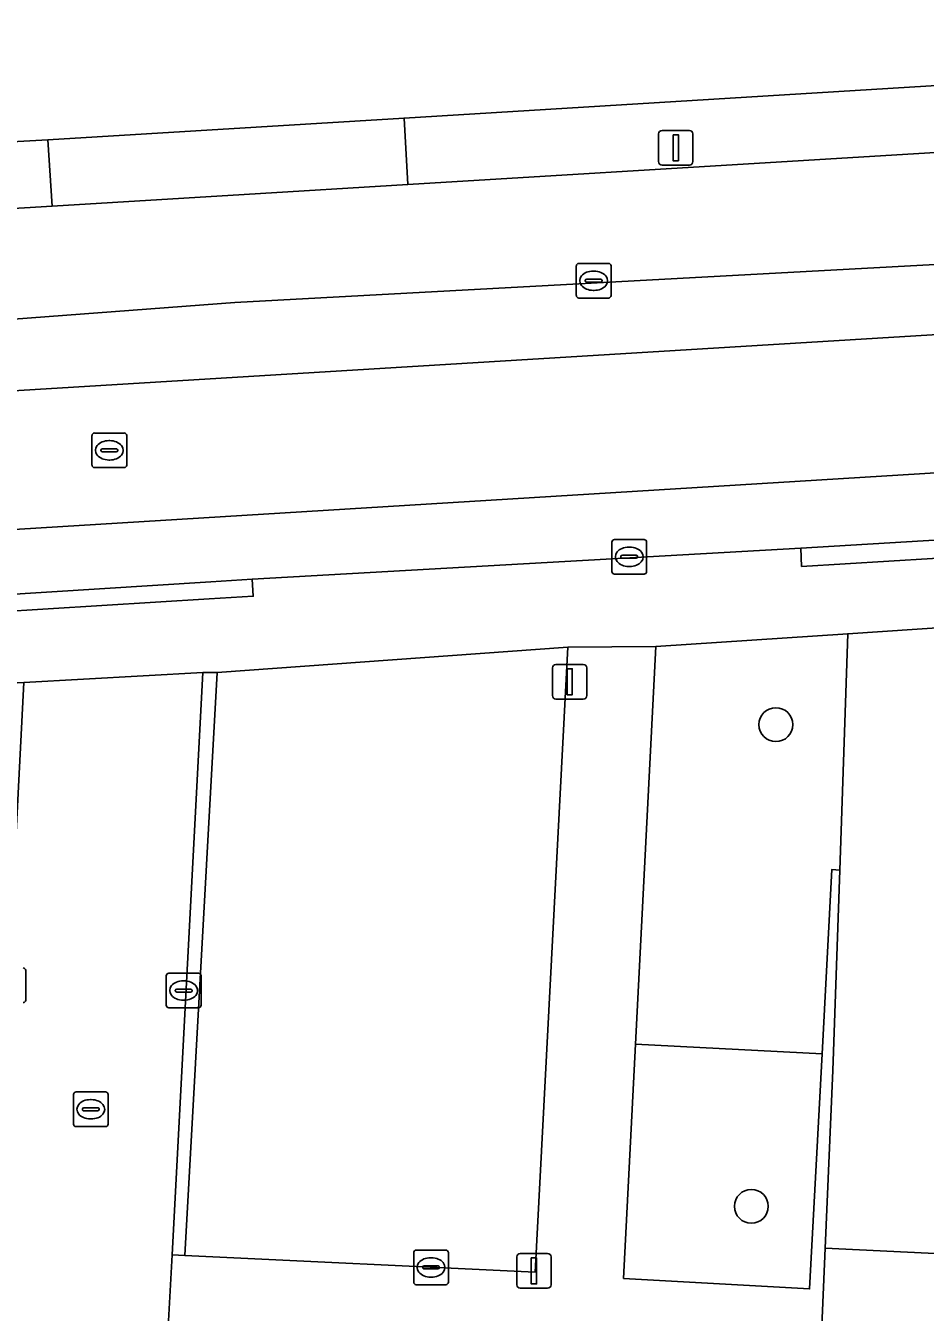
# Model space of a CAD drawing. Extents: x 162989 to 165008, y 383432 to 384338.
# Drawn here: x 164649.79 to 164675.75, y 384033.79 to 384070.93 of the extents above; entities that cross this region are included whole.
import ezdxf

# ---------------------------------------------------------------- set-up
doc = ezdxf.new("R2010")
doc.units = 0
for name, color, linetype in [('IMGEO_Boom', 7, 'Continuous'), ('IMGEO_Erf', 7, 'Continuous'), ('IMGEO_Groenvoorziening', 7, 'Continuous'), ('IMGEO_Kolk', 7, 'Continuous'), ('IMGEO_Lichtmast', 7, 'Continuous'), ('IMGEO_Parkeervlak_open', 7, 'Continuous'), ('IMGEO_Rijbaan_lokaal_gesloten', 7, 'Continuous'), ('IMGEO_Rijbaan_lokaal_open', 7, 'Continuous'), ('IMGEO_Rioolput', 7, 'Continuous'), ('IMGEO_Voetpad_open', 7, 'Continuous')]:
    doc.layers.add(name, color=color, linetype=linetype)

msp = doc.modelspace()

# ---------------------------------------------------------------- linework, layer by layer
at = {"layer": 'IMGEO_Boom'}
for centre in [(164671.435, 384050.752), (164670.727, 384036.846)]:
    msp.add_circle(centre, 0.489, dxfattribs=at)
at = {"layer": 'IMGEO_Erf'}
msp.add_lwpolyline([(164580.599, 384063.656), (164600.028, 384064.811), (164600.009, 384065.081), (164607.717, 384065.559), (164625.247, 384066.645), (164631.862, 384067.055), (164635.381, 384067.273), (164635.401, 384066.793), (164650.428, 384067.633), (164660.705, 384068.263), (164683.601, 384069.668), (164693.816, 384070.294), (164700.768, 384070.722), (164700.808, 384070.462), (164708.107, 384070.929)], dxfattribs=at)
at = {"layer": 'IMGEO_Groenvoorziening'}
for points in [[(164673.047, 384046.567), (164673.276, 384046.555), (164673.51, 384053.377), (164667.974, 384053.01), (164667.388, 384041.529), (164672.767, 384041.248)], [(164665.435, 384052.992), (164655.31, 384052.26), (164654.383, 384035.422), (164664.484, 384034.946)], [(164672.767, 384041.248), (164667.388, 384041.529), (164667.042, 384034.763), (164672.409, 384034.46)]]:
    msp.add_lwpolyline(points, close=True, dxfattribs=at)
at = {"layer": 'IMGEO_Kolk'}
for p, q in [((164665.676, 384063.142), (164665.676, 384063.994)), ((164665.751, 384064.068), (164666.603, 384064.068)), ((164666.164, 384063.848), (164666.189, 384063.848)), ((164666.677, 384063.994), (164666.677, 384063.142)), ((164665.935, 384063.562), (164665.935, 384063.574)), ((164666.373, 384063.525), (164665.975, 384063.525)), ((164665.978, 384063.611), (164666.376, 384063.611)), ((164666.419, 384063.574), (164666.419, 384063.562)), ((164666.187, 384063.288), (164666.162, 384063.288)), ((164666.603, 384063.068), (164665.751, 384063.068)), ((164666.777, 384056.097), (164667.629, 384056.097)), ((164666.702, 384055.171), (164666.702, 384056.023)), ((164667.19, 384055.877), (164667.215, 384055.877)), ((164667.703, 384056.023), (164667.703, 384055.171)), ((164666.961, 384055.591), (164666.961, 384055.603)), ((164667.399, 384055.554), (164667.001, 384055.554)), ((164667.004, 384055.64), (164667.402, 384055.64)), ((164667.213, 384055.317), (164667.188, 384055.317)), ((164667.445, 384055.603), (164667.445, 384055.591)), ((164667.629, 384055.097), (164666.777, 384055.097)), ((164649.787, 384043.652), (164649.787, 384042.8)), ((164653.844, 384042.65), (164653.844, 384043.502)), ((164653.919, 384043.576), (164654.771, 384043.576)), ((164654.845, 384043.502), (164654.845, 384042.65)), ((164654.103, 384043.07), (164654.103, 384043.082)), ((164654.146, 384043.119), (164654.544, 384043.119)), ((164654.332, 384043.356), (164654.357, 384043.356)), ((164654.587, 384043.082), (164654.587, 384043.07)), ((164654.541, 384043.033), (164654.143, 384043.033)), ((164654.355, 384042.796), (164654.33, 384042.796)), ((164654.771, 384042.576), (164653.919, 384042.576)), ((164660.983, 384034.656), (164660.983, 384035.508)), ((164661.058, 384035.582), (164661.91, 384035.582)), ((164661.471, 384035.362), (164661.496, 384035.362)), ((164661.984, 384035.508), (164661.984, 384034.656)), ((164661.242, 384035.076), (164661.242, 384035.088)), ((164661.68, 384035.039), (164661.282, 384035.039)), ((164661.285, 384035.125), (164661.683, 384035.125)), ((164661.726, 384035.088), (164661.726, 384035.076)), ((164661.91, 384034.582), (164661.058, 384034.582)), ((164661.494, 384034.802), (164661.469, 384034.802))]:
    msp.add_line(p, q, dxfattribs=at)
for points in [[(164665.676, 384063.142), (164665.676, 384063.994)], [(164665.751, 384064.068), (164666.603, 384064.068)], [(164666.677, 384063.994), (164666.677, 384063.142)], [(164666.603, 384063.068), (164665.751, 384063.068)], [(164666.777, 384056.097), (164667.629, 384056.097)], [(164666.702, 384055.171), (164666.702, 384056.023)], [(164667.703, 384056.023), (164667.703, 384055.171)], [(164667.629, 384055.097), (164666.777, 384055.097)], [(164649.787, 384043.652), (164649.787, 384042.8)], [(164653.844, 384042.65), (164653.844, 384043.502)], [(164653.919, 384043.576), (164654.771, 384043.576)], [(164654.845, 384043.502), (164654.845, 384042.65)], [(164654.771, 384042.576), (164653.919, 384042.576)], [(164660.983, 384034.656), (164660.983, 384035.508)], [(164661.058, 384035.582), (164661.91, 384035.582)], [(164661.984, 384035.508), (164661.984, 384034.656)], [(164661.91, 384034.582), (164661.058, 384034.582)]]:
    msp.add_lwpolyline(points, dxfattribs=at)
for centre, radius, start, end in [((164665.753, 384063.992), 0.0765, 91.552, 178.448), ((164665.753, 384063.992), 0.0765, 91.552, 178.448), ((164666.601, 384063.992), 0.0765, 1.552, 88.448), ((164666.601, 384063.992), 0.0765, 1.552, 88.448), ((164665.975, 384063.571), 0.0403, 85.8775, 175.7526), ((164665.972, 384063.561), 0.0366, 178.938, 274.7102), ((164666.376, 384063.568), 0.043, 264.8664, 352.4533), ((164666.38, 384063.573), 0.0386, 1.7309, 96.639), ((164665.753, 384063.144), 0.0765, 181.552, 268.448), ((164665.753, 384063.144), 0.0765, 181.552, 268.448), ((164666.601, 384063.144), 0.0765, 271.552, 358.448), ((164666.601, 384063.144), 0.0765, 271.552, 358.448), ((164666.779, 384056.021), 0.0765, 91.552, 178.448), ((164666.779, 384056.021), 0.0765, 91.552, 178.448), ((164667.627, 384056.021), 0.0765, 1.552, 88.448), ((164667.627, 384056.021), 0.0765, 1.552, 88.448), ((164667.001, 384055.6), 0.0403, 85.8775, 175.7526), ((164666.998, 384055.59), 0.0366, 178.938, 274.7102), ((164667.402, 384055.597), 0.043, 264.8664, 352.4533), ((164667.406, 384055.602), 0.0386, 1.7309, 96.639), ((164666.779, 384055.173), 0.0765, 181.552, 268.448), ((164666.779, 384055.173), 0.0765, 181.552, 268.448), ((164667.627, 384055.173), 0.0765, 271.552, 358.448), ((164667.627, 384055.173), 0.0765, 271.552, 358.448), ((164649.711, 384043.65), 0.0765, 1.552, 88.448), ((164649.711, 384043.65), 0.0765, 1.552, 88.448), ((164653.921, 384043.5), 0.0765, 91.552, 178.448), ((164653.921, 384043.5), 0.0765, 91.552, 178.448), ((164654.769, 384043.5), 0.0765, 1.552, 88.448), ((164654.769, 384043.5), 0.0765, 1.552, 88.448), ((164654.143, 384043.079), 0.0403, 85.8775, 175.7526), ((164654.14, 384043.069), 0.0366, 178.938, 274.7102), ((164654.544, 384043.076), 0.043, 264.8664, 352.4533), ((164654.548, 384043.081), 0.0386, 1.7309, 96.639), ((164649.711, 384042.802), 0.0765, 271.552, 358.448), ((164649.711, 384042.802), 0.0765, 271.552, 358.448), ((164653.921, 384042.652), 0.0765, 181.552, 268.448), ((164653.921, 384042.652), 0.0765, 181.552, 268.448), ((164654.769, 384042.652), 0.0765, 271.552, 358.448), ((164654.769, 384042.652), 0.0765, 271.552, 358.448), ((164661.06, 384035.506), 0.0765, 91.552, 178.448), ((164661.06, 384035.506), 0.0765, 91.552, 178.448), ((164661.908, 384035.506), 0.0765, 1.552, 88.448), ((164661.908, 384035.506), 0.0765, 1.552, 88.448), ((164661.282, 384035.085), 0.0403, 85.8775, 175.7526), ((164661.279, 384035.075), 0.0366, 178.938, 274.7102), ((164661.683, 384035.082), 0.043, 264.8664, 352.4533), ((164661.687, 384035.087), 0.0386, 1.7309, 96.639), ((164661.06, 384034.658), 0.0765, 181.552, 268.448), ((164661.06, 384034.658), 0.0765, 181.552, 268.448), ((164661.908, 384034.658), 0.0765, 271.552, 358.448), ((164661.908, 384034.658), 0.0765, 271.552, 358.448)]:
    msp.add_arc(centre, radius, start, end, dxfattribs=at)
for centre, major_axis, ratio, start_param, end_param in [((164666.163, 384063.568), (-0.387, 0.002), 0.722429, 4.712389, 7.853982), ((164666.188, 384063.568), (-0.39, 0.002), 0.717154, 1.570796, 4.712389), ((164667.189, 384055.597), (-0.387, 0.002), 0.722429, 4.712389, 7.853982), ((164667.214, 384055.597), (-0.39, 0.002), 0.717154, 1.570796, 4.712389), ((164654.331, 384043.076), (-0.387, 0.002), 0.722429, 4.712389, 7.853982), ((164654.356, 384043.076), (-0.39, 0.002), 0.717154, 1.570796, 4.712389), ((164661.47, 384035.082), (-0.387, 0.002), 0.722429, 4.712389, 7.853982), ((164661.495, 384035.082), (-0.39, 0.002), 0.717154, 1.570796, 4.712389)]:
    msp.add_ellipse(centre, major_axis=major_axis, ratio=ratio, start_param=start_param, end_param=end_param, dxfattribs=at)
at = {"layer": 'IMGEO_Lichtmast'}
for p, q in [((164668.05, 384067.007), (164668.05, 384067.807)), ((164668.05, 384067.807), (164668.05, 384067.007)), ((164668.15, 384067.907), (164668.94, 384067.907)), ((164668.94, 384067.907), (164668.15, 384067.907)), ((164669.04, 384067.807), (164669.04, 384067.007)), ((164669.04, 384067.007), (164669.04, 384067.807)), ((164668.94, 384066.907), (164668.15, 384066.907)), ((164668.15, 384066.907), (164668.94, 384066.907)), ((164664.988, 384051.589), (164664.988, 384052.389)), ((164664.988, 384052.389), (164664.988, 384051.589)), ((164665.088, 384052.489), (164665.878, 384052.489)), ((164665.878, 384052.489), (164665.088, 384052.489)), ((164665.978, 384052.389), (164665.978, 384051.589)), ((164665.978, 384051.589), (164665.978, 384052.389)), ((164665.878, 384051.489), (164665.088, 384051.489)), ((164665.088, 384051.489), (164665.878, 384051.489)), ((164663.957, 384034.583), (164663.957, 384035.383)), ((164663.957, 384035.383), (164663.957, 384034.583)), ((164664.057, 384035.483), (164664.847, 384035.483)), ((164664.847, 384035.483), (164664.057, 384035.483)), ((164664.947, 384035.383), (164664.947, 384034.583)), ((164664.947, 384034.583), (164664.947, 384035.383)), ((164664.847, 384034.483), (164664.057, 384034.483)), ((164664.057, 384034.483), (164664.847, 384034.483))]:
    msp.add_line(p, q, dxfattribs=at)
for points in [[(164668.47, 384067.782), (164668.62, 384067.782), (164668.62, 384067.032), (164668.47, 384067.032), (164668.47, 384067.782)], [(164665.408, 384052.364), (164665.558, 384052.364), (164665.558, 384051.614), (164665.408, 384051.614), (164665.408, 384052.364)], [(164664.377, 384035.358), (164664.527, 384035.358), (164664.527, 384034.608), (164664.377, 384034.608), (164664.377, 384035.358)]]:
    msp.add_lwpolyline(points, dxfattribs=at)
for centre, start, end in [((164668.15, 384067.807), 90, 180), ((164668.15, 384067.807), 90, 180), ((164668.94, 384067.807), 0, 90), ((164668.94, 384067.807), 360, 90), ((164668.15, 384067.007), 180, 270), ((164668.15, 384067.007), 180, 270), ((164668.94, 384067.007), 270, 0), ((164668.94, 384067.007), 270, 0), ((164665.088, 384052.389), 90, 180), ((164665.088, 384052.389), 90, 180), ((164665.878, 384052.389), 0, 90), ((164665.878, 384052.389), 360, 90), ((164665.088, 384051.589), 180, 270), ((164665.088, 384051.589), 180, 270), ((164665.878, 384051.589), 270, 0), ((164665.878, 384051.589), 270, 0), ((164664.057, 384035.383), 90, 180), ((164664.057, 384035.383), 90, 180), ((164664.847, 384035.383), 0, 90), ((164664.847, 384035.383), 360, 90), ((164664.057, 384034.583), 180, 270), ((164664.057, 384034.583), 180, 270), ((164664.847, 384034.583), 270, 0), ((164664.847, 384034.583), 270, 0)]:
    msp.add_arc(centre, 0.1, start, end, dxfattribs=at)
at = {"layer": 'IMGEO_Parkeervlak_open'}
for points in [[(164730.489, 384070.567), (164715.773, 384069.676), (164708.246, 384069.22), (164693.97, 384068.355), (164683.65, 384067.729), (164660.814, 384066.346), (164656.09, 384066.06), (164650.547, 384065.724), (164632.025, 384064.601), (164625.505, 384064.206), (164607.939, 384063.142), (164600.181, 384062.672), (164560.654, 384060.277), (164555.096, 384059.94), (164543.704, 384059.25), (164513.835, 384057.44), (164512.612, 384057.366), (164507.222, 384057.04), (164500, 384056.602), (164486.273, 384055.632), (164482.259, 384055.431), (164478.268, 384055.159), (164478.006, 384054.956), (164476.384, 384052.651)], [(164655.82, 384062.938), (164690.033, 384064.795), (164694.274, 384065.267), (164707.439, 384066.04), (164714.12, 384066.439), (164724.167, 384067.159), (164734.949, 384067.731)], [(164475.262, 384051.966), (164481.169, 384052.344), (164487.308, 384052.71), (164500.012, 384053.472), (164636.553, 384061.483), (164655.82, 384062.938)]]:
    msp.add_lwpolyline(points, dxfattribs=at)
msp.add_lwpolyline([(164729.577, 384030.006), (164729.688, 384032.875), (164672.859, 384035.642), (164672.704, 384032.041), (164672.627, 384030.24), (164724.553, 384027.468), (164724.65, 384029.269), (164724.704, 384030.267)], close=True, dxfattribs=at)
at = {"layer": 'IMGEO_Rijbaan_lokaal_gesloten'}
for points in [[(164694.411, 384063.128), (164694.274, 384065.267), (164690.033, 384064.795), (164655.82, 384062.938), (164636.553, 384061.483), (164500.012, 384053.472), (164487.308, 384052.71), (164481.169, 384052.344), (164475.262, 384051.966), (164475.102, 384051.956), (164475.001, 384051.949), (164472.613, 384051.804), (164469.08, 384051.567), (164460.555, 384051.047), (164452.487, 384050.524)], [(164433.906, 384052.205), (164433.375, 384052.329), (164433.007, 384050.304), (164435.744, 384049.633), (164439.168, 384048.925), (164444.386, 384048.405), (164449.061, 384048.287), (164454.54, 384048.571), (164467.904, 384049.326), (164694.411, 384063.128)], [(164648.852, 384054.484), (164655.126, 384054.879), (164656.324, 384054.954), (164672.157, 384055.846), (164679.693, 384056.298), (164684.52, 384056.638), (164686.232, 384056.737), (164694.79, 384057.19), (164694.664, 384059.164), (164610.336, 384053.978), (164518.813, 384048.5), (164493.123, 384046.989), (164459.498, 384045.005), (164450.148, 384044.438), (164443.158, 384044.627), (164439.286, 384044.958), (164436.405, 384045.336), (164432.284, 384046.33), (164431.941, 384044.442)]]:
    msp.add_lwpolyline(points, dxfattribs=at)
msp.add_lwpolyline([(164694.664, 384059.164), (164694.477, 384062.092), (164694.411, 384063.128), (164467.904, 384049.326), (164454.54, 384048.571), (164449.061, 384048.287), (164444.386, 384048.405), (164439.168, 384048.925), (164435.744, 384049.633), (164433.007, 384050.304), (164432.284, 384046.33), (164436.405, 384045.336), (164439.286, 384044.958), (164443.158, 384044.627), (164450.148, 384044.438), (164459.498, 384045.005), (164493.123, 384046.989), (164518.813, 384048.5), (164610.336, 384053.978)], close=True, dxfattribs=at)
at = {"layer": 'IMGEO_Rijbaan_lokaal_open'}
for points in [[(164678.252, 384042.685), (164678.162, 384043.335), (164678.265, 384046.198), (164678.501, 384052.731), (164678.513, 384053.709), (164673.51, 384053.377), (164673.276, 384046.555), (164673.078, 384040.766), (164672.859, 384035.642), (164729.688, 384032.875)], [(164597.262, 384036.203), (164596.906, 384030.619), (164624.171, 384029.097), (164653.596, 384027.682), (164653.786, 384031.246), (164653.899, 384033.364), (164654.009, 384035.442), (164654.9, 384052.26), (164649.732, 384051.964), (164648.91, 384036.171), (164648.857, 384035.429), (164648.629, 384034.712)]]:
    msp.add_lwpolyline(points, dxfattribs=at)
at = {"layer": 'IMGEO_Rioolput'}
for p, q in [((164651.699, 384058.245), (164651.699, 384059.097)), ((164651.774, 384059.171), (164652.626, 384059.171)), ((164652.7, 384059.097), (164652.7, 384058.245)), ((164651.958, 384058.665), (164651.958, 384058.677)), ((164652.001, 384058.714), (164652.399, 384058.714)), ((164652.187, 384058.951), (164652.212, 384058.951)), ((164652.442, 384058.677), (164652.442, 384058.665)), ((164652.396, 384058.628), (164651.998, 384058.628)), ((164652.21, 384058.391), (164652.185, 384058.391)), ((164652.626, 384058.171), (164651.774, 384058.171)), ((164651.239, 384040.147), (164652.091, 384040.147)), ((164651.164, 384039.221), (164651.164, 384040.073)), ((164651.652, 384039.927), (164651.677, 384039.927)), ((164652.165, 384040.073), (164652.165, 384039.221)), ((164651.423, 384039.641), (164651.423, 384039.653)), ((164651.861, 384039.604), (164651.463, 384039.604)), ((164651.466, 384039.69), (164651.864, 384039.69)), ((164651.675, 384039.367), (164651.65, 384039.367)), ((164651.907, 384039.653), (164651.907, 384039.641)), ((164652.091, 384039.147), (164651.239, 384039.147))]:
    msp.add_line(p, q, dxfattribs=at)
for points in [[(164651.699, 384058.245), (164651.699, 384059.097)], [(164651.774, 384059.171), (164652.626, 384059.171)], [(164652.7, 384059.097), (164652.7, 384058.245)], [(164652.626, 384058.171), (164651.774, 384058.171)], [(164651.239, 384040.147), (164652.091, 384040.147)], [(164651.164, 384039.221), (164651.164, 384040.073)], [(164652.165, 384040.073), (164652.165, 384039.221)], [(164652.091, 384039.147), (164651.239, 384039.147)]]:
    msp.add_lwpolyline(points, dxfattribs=at)
for centre, radius, start, end in [((164651.776, 384059.095), 0.0765, 91.552, 178.448), ((164651.776, 384059.095), 0.0765, 91.552, 178.448), ((164652.624, 384059.095), 0.0765, 1.552, 88.448), ((164652.624, 384059.095), 0.0765, 1.552, 88.448), ((164651.998, 384058.674), 0.0403, 85.8775, 175.7526), ((164651.995, 384058.664), 0.0366, 178.938, 274.7102), ((164652.399, 384058.671), 0.043, 264.8664, 352.4533), ((164652.403, 384058.676), 0.0386, 1.7309, 96.639), ((164651.776, 384058.247), 0.0765, 181.552, 268.448), ((164651.776, 384058.247), 0.0765, 181.552, 268.448), ((164652.624, 384058.247), 0.0765, 271.552, 358.448), ((164652.624, 384058.247), 0.0765, 271.552, 358.448), ((164651.241, 384040.071), 0.0765, 91.552, 178.448), ((164651.241, 384040.071), 0.0765, 91.552, 178.448), ((164652.089, 384040.071), 0.0765, 1.552, 88.448), ((164652.089, 384040.071), 0.0765, 1.552, 88.448), ((164651.463, 384039.65), 0.0403, 85.8775, 175.7526), ((164651.46, 384039.64), 0.0366, 178.938, 274.7102), ((164651.864, 384039.647), 0.043, 264.8664, 352.4533), ((164651.868, 384039.652), 0.0386, 1.7309, 96.639), ((164651.241, 384039.223), 0.0765, 181.552, 268.448), ((164651.241, 384039.223), 0.0765, 181.552, 268.448), ((164652.089, 384039.223), 0.0765, 271.552, 358.448), ((164652.089, 384039.223), 0.0765, 271.552, 358.448)]:
    msp.add_arc(centre, radius, start, end, dxfattribs=at)
for centre, major_axis, ratio, start_param, end_param in [((164652.186, 384058.671), (-0.387, 0.002), 0.722429, 4.712389, 7.853982), ((164652.211, 384058.671), (-0.39, 0.002), 0.717154, 1.570796, 4.712389), ((164651.651, 384039.647), (-0.387, 0.002), 0.722429, 4.712389, 7.853982), ((164651.676, 384039.647), (-0.39, 0.002), 0.717154, 1.570796, 4.712389)]:
    msp.add_ellipse(centre, major_axis=major_axis, ratio=ratio, start_param=start_param, end_param=end_param, dxfattribs=at)
at = {"layer": 'IMGEO_Voetpad_open'}
for points in [[(164683.601, 384069.668), (164660.705, 384068.263), (164660.814, 384066.346), (164683.65, 384067.729)], [(164650.547, 384065.724), (164656.09, 384066.06), (164660.814, 384066.346), (164660.705, 384068.263), (164650.428, 384067.633)], [(164632.025, 384064.601), (164650.547, 384065.724), (164650.428, 384067.633), (164635.401, 384066.793), (164635.381, 384067.273), (164631.862, 384067.055)], [(164672.157, 384055.846), (164672.177, 384055.319), (164679.731, 384055.783), (164679.693, 384056.298)], [(164648.852, 384054.484), (164648.878, 384053.996), (164655.083, 384054.38), (164656.351, 384054.458), (164656.324, 384054.954), (164655.126, 384054.879)], [(164667.388, 384041.529), (164667.974, 384053.01), (164665.435, 384052.992), (164664.484, 384034.946), (164654.383, 384035.422), (164654.009, 384035.442), (164653.899, 384033.364), (164662.438, 384032.908), (164667.599, 384032.632), (164667.581, 384032.303), (164667.485, 384030.515), (164672.627, 384030.24), (164672.704, 384032.041), (164672.859, 384035.642), (164673.078, 384040.766), (164673.276, 384046.555), (164673.047, 384046.567), (164672.767, 384041.248), (164672.409, 384034.46), (164667.042, 384034.763)], [(164655.31, 384052.26), (164654.9, 384052.26), (164654.009, 384035.442), (164654.383, 384035.422)]]:
    msp.add_lwpolyline(points, close=True, dxfattribs=at)
for points in [[(164694.79, 384057.19), (164686.232, 384056.737), (164684.52, 384056.638), (164679.693, 384056.298), (164679.731, 384055.783), (164672.177, 384055.319), (164672.157, 384055.846), (164656.324, 384054.954), (164656.351, 384054.458), (164655.083, 384054.38), (164648.878, 384053.996), (164648.852, 384054.484), (164571.897, 384049.751), (164571.921, 384049.246), (164565.297, 384048.88), (164565.274, 384049.357), (164525.282, 384046.98), (164512.967, 384046.108), (164500, 384045.527), (164478.458, 384044.297), (164478.491, 384043.798), (164471.66, 384043.39), (164471.627, 384043.891), (164468.584, 384043.71)], [(164576.792, 384011.366), (164576.928, 384014.771), (164577.533, 384026.098), (164577.646, 384028.223), (164577.74, 384030.333), (164575.66, 384030.425), (164576.598, 384047.401), (164588.942, 384048.142), (164591.481, 384048.37), (164609.937, 384049.54), (164613.969, 384049.786), (164647.086, 384051.835), (164649.732, 384051.964), (164654.9, 384052.26), (164655.31, 384052.26), (164665.435, 384052.992), (164667.974, 384053.01), (164673.51, 384053.377), (164678.513, 384053.709), (164682.137, 384053.949), (164694.95, 384054.684), (164694.79, 384057.19)]]:
    msp.add_lwpolyline(points, dxfattribs=at)

doc.saveas('drawing.dxf')
